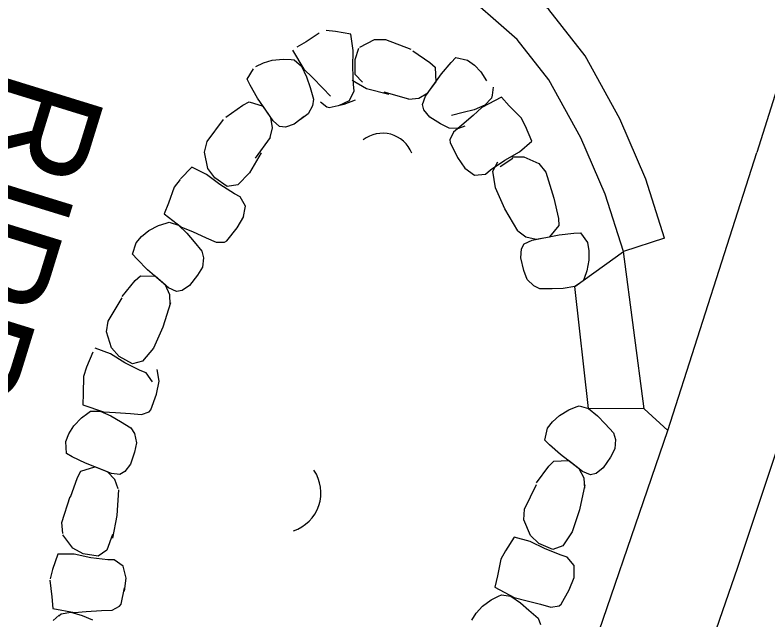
# Model space of a CAD drawing. Extents: x 588843 to 2552415, y 180129 to 269402.
# Drawn here: x 593724.28 to 593767.73, y 187428.3 to 187463.21 of the extents above; entities that cross this region are included whole.
import ezdxf

# ---------------------------------------------------------------- set-up
doc = ezdxf.new("R2010")
doc.units = 0
for name, color, linetype in [('E_DRN', 7, 'Continuous'), ('E_DRN_RipRap', 7, 'Continuous'), ('E_DRN_RipRap_Text', 7, 'Continuous'), ('E_DWY', 7, 'Continuous'), ('E_RDWY', 7, 'Continuous'), ('E_RDWY_Gravel', 7, 'Continuous')]:
    doc.layers.add(name, color=color, linetype=linetype)

# ---------------------------------------------------------------- blocks, each defined once
blk = doc.blocks.new('CULV2')
at = {"layer": 'E_DRN'}
blk.add_arc((19.68, 14.76), 24.6, 216.8699, 323.1301, dxfattribs=at)
blk = doc.blocks.new('RIPRT')
at = {"layer": 'E_DRN_RipRap_Text'}
blk.add_text('RIPRAP', height=12, dxfattribs=at).set_placement((-0.14, -3.591))

msp = doc.modelspace()

# ---------------------------------------------------------------- linework, layer by layer
at = {"layer": 'E_DRN_RipRap'}
for p, q in [((593741.833, 187462.159), (593741.071, 187461.668)), ((593742.766, 187462.263), (593742.232, 187462.31)), ((593743.664, 187462.107), (593742.766, 187462.263)), ((593743.8, 187461.169), (593743.664, 187462.107)), ((593744.177, 187461.351), (593745.032, 187461.793)), ((593745.032, 187461.793), (593745.657, 187461.809)), ((593745.657, 187461.809), (593747.122, 187461.236)), ((593741.071, 187461.668), (593740.543, 187461.362)), ((593743.91, 187460.653), (593744.123, 187461.294)), ((593740.299, 187461.187), (593740.947, 187460.095)), ((593743.763, 187460.198), (593743.8, 187461.169)), ((593747.226, 187461.15), (593748.215, 187460.477)), ((593738.175, 187460.241), (593738.608, 187460.456)), ((593738.608, 187460.456), (593739.125, 187460.608)), ((593739.125, 187460.608), (593739.744, 187460.671)), ((593739.744, 187460.671), (593740.207, 187460.64)), ((593740.207, 187460.64), (593740.389, 187460.618)), ((593740.389, 187460.618), (593740.817, 187460.256)), ((593743.914, 187459.786), (593743.91, 187460.653)), ((593748.215, 187460.477), (593748.517, 187460.198)), ((593748.897, 187459.826), (593749.446, 187460.472)), ((593749.446, 187460.472), (593749.715, 187460.753)), ((593749.715, 187460.753), (593750.398, 187460.616)), ((593750.398, 187460.616), (593750.786, 187460.327)), ((593737.675, 187459.509), (593738.037, 187460.103)), ((593740.817, 187460.256), (593741.105, 187459.65)), ((593740.947, 187460.095), (593741.437, 187459.614)), ((593743.802, 187459.204), (593743.763, 187460.198)), ((593748.517, 187460.198), (593748.567, 187459.345)), ((593750.786, 187460.327), (593751.156, 187459.934)), ((593737.846, 187459.159), (593737.675, 187459.509)), ((593741.105, 187459.65), (593741.304, 187459.034)), ((593741.437, 187459.614), (593742.043, 187458.99)), ((593744.325, 187459.341), (593743.914, 187459.786)), ((593747.968, 187458.522), (593748.897, 187459.826)), ((593751.156, 187459.934), (593751.493, 187459.41)), ((593738.265, 187458.423), (593737.846, 187459.159)), ((593744.568, 187458.961), (593743.728, 187459.44)), ((593743.85, 187458.839), (593743.802, 187459.204)), ((593748.109, 187458.717), (593748.567, 187459.345)), ((593741.304, 187459.034), (593741.511, 187458.362)), ((593742.043, 187458.99), (593742.478, 187458.536)), ((593743.581, 187458.271), (593743.85, 187458.839)), ((593745.855, 187458.628), (593744.568, 187458.961)), ((593747.004, 187458.353), (593745.58, 187458.761)), ((593747.574, 187458.414), (593748.109, 187458.717)), ((593751.868, 187459.048), (593751.811, 187458.588)), ((593739.171, 187457.101), (593738.265, 187458.423)), ((593741.511, 187458.362), (593741.452, 187457.977)), ((593741.903, 187458.212), (593742.268, 187457.909)), ((593742.962, 187457.997), (593743.581, 187458.271)), ((593743.273, 187458.074), (593743.928, 187458.321)), ((593747.004, 187458.353), (593747.574, 187458.414)), ((593747.787, 187458.056), (593747.968, 187458.522)), ((593752.352, 187458.463), (593751.225, 187457.881)), ((593751.779, 187458.407), (593751.393, 187458.001)), ((593751.811, 187458.588), (593751.779, 187458.407)), ((593752.799, 187457.976), (593752.352, 187458.463)), ((593736.449, 187457.31), (593737.419, 187458.006)), ((593737.419, 187458.006), (593737.785, 187458.194)), ((593737.785, 187458.194), (593738.603, 187457.947)), ((593739.036, 187457.301), (593738.603, 187457.947)), ((593741.452, 187457.977), (593741.2, 187457.503)), ((593742.268, 187457.909), (593742.41, 187457.884)), ((593742.41, 187457.884), (593743.273, 187458.074)), ((593747.873, 187457.733), (593747.787, 187458.056)), ((593751.225, 187457.881), (593750.716, 187457.419)), ((593751.393, 187458.001), (593750.771, 187457.749)), ((593753.49, 187457.281), (593752.799, 187457.976)), ((593740.962, 187457.365), (593740.377, 187456.915)), ((593741.2, 187457.503), (593740.755, 187457.177)), ((593748.208, 187457.325), (593747.873, 187457.733)), ((593750.145, 187457.587), (593749.461, 187457.419)), ((593750.716, 187457.419), (593750.058, 187456.851)), ((593750.771, 187457.749), (593750.145, 187457.587)), ((593735.36, 187455.911), (593736.302, 187457.177)), ((593739.137, 187456.695), (593739.036, 187457.301)), ((593739.546, 187456.772), (593739.171, 187457.101)), ((593740.377, 187456.915), (593739.878, 187456.741)), ((593748.832, 187456.93), (593748.208, 187457.325)), ((593749.324, 187456.68), (593748.832, 187456.93)), ((593753.745, 187456.79), (593753.49, 187457.281)), ((593738.998, 187456.139), (593739.137, 187456.695)), ((593739.878, 187456.741), (593739.546, 187456.772)), ((593749.862, 187456.669), (593749.324, 187456.68)), ((593750.058, 187456.851), (593749.58, 187456.443)), ((593750.233, 187456.79), (593749.862, 187456.669)), ((593754.107, 187455.924), (593753.745, 187456.79)), ((593738.998, 187456.139), (593738.127, 187454.943)), ((593749.58, 187456.443), (593749.376, 187456.007)), ((593735.209, 187455.302), (593735.36, 187455.911)), ((593749.376, 187456.007), (593749.389, 187455.854)), ((593749.389, 187455.854), (593749.809, 187454.997)), ((593753.386, 187455.309), (593754.107, 187455.924)), ((593735.408, 187454.357), (593735.209, 187455.302)), ((593738.48, 187455.26), (593737.816, 187454.102)), ((593752.54, 187454.829), (593753.386, 187455.309)), ((593749.809, 187454.997), (593750.229, 187454.366)), ((593751.717, 187454.271), (593752.54, 187454.829)), ((593751.857, 187454.204), (593752.138, 187454.748)), ((593752.273, 187454.48), (593753.008, 187454.942)), ((593752.956, 187455.034), (593753.636, 187455.034)), ((593753.636, 187455.034), (593754.515, 187454.635)), ((593734.472, 187454.429), (593733.822, 187453.752)), ((593735.322, 187454.011), (593734.472, 187454.429)), ((593735.81, 187453.81), (593735.408, 187454.357)), ((593750.229, 187454.366), (593750.803, 187453.97)), ((593754.515, 187454.635), (593754.916, 187454.153)), ((593736.1, 187453.426), (593735.322, 187454.011)), ((593737.816, 187454.102), (593737.131, 187453.417)), ((593750.803, 187453.97), (593751.434, 187454.036)), ((593751.434, 187454.036), (593751.717, 187454.271)), ((593752.004, 187453.246), (593751.857, 187454.204)), ((593754.916, 187454.153), (593755.378, 187452.645)), ((593733.798, 187453.722), (593733.462, 187453.282)), ((593736.526, 187453.32), (593735.81, 187453.81)), ((593736.939, 187452.893), (593736.1, 187453.426)), ((593733.462, 187453.282), (593733.129, 187452.36)), ((593737.131, 187453.417), (593736.526, 187453.32)), ((593752.544, 187452.026), (593752.004, 187453.246)), ((593737.268, 187452.726), (593736.939, 187452.893)), ((593737.579, 187452.173), (593737.268, 187452.726)), ((593755.382, 187452.642), (593755.638, 187451.474)), ((593733.129, 187452.36), (593732.879, 187451.748)), ((593737.444, 187451.489), (593737.579, 187452.173)), ((593732.879, 187451.748), (593733.887, 187450.977)), ((593753.305, 187450.757), (593752.544, 187452.026)), ((593732.997, 187451.205), (593733.174, 187451.253)), ((593733.174, 187451.253), (593733.706, 187451.077)), ((593737.099, 187450.926), (593737.49, 187451.576)), ((593755.638, 187451.474), (593755.665, 187451.064)), ((593732.004, 187450.771), (593732.556, 187451.061)), ((593732.556, 187451.061), (593732.997, 187451.205)), ((593733.706, 187451.077), (593734.2, 187450.622)), ((593733.887, 187450.977), (593734.521, 187450.714)), ((593736.503, 187450.18), (593737.099, 187450.926)), ((593755.665, 187451.064), (593755.116, 187450.411)), ((593731.259, 187450.074), (593731.581, 187450.436)), ((593731.581, 187450.436), (593732.004, 187450.771)), ((593734.2, 187450.622), (593734.614, 187450.125)), ((593734.521, 187450.714), (593735.316, 187450.361)), ((593753.298, 187450.764), (593753.754, 187450.417)), ((593753.754, 187450.417), (593754.351, 187450.27)), ((593754.114, 187450.225), (593755.686, 187450.533)), ((593754.351, 187450.27), (593755.116, 187450.411)), ((593755.686, 187450.533), (593756.528, 187450.625)), ((593756.528, 187450.625), (593756.918, 187450.644)), ((593756.918, 187450.644), (593757.32, 187450.076)), ((593731.064, 187449.406), (593731.259, 187450.074)), ((593734.614, 187450.125), (593735.057, 187449.578)), ((593735.316, 187450.361), (593735.889, 187450.102)), ((593735.889, 187450.102), (593736.37, 187450.104)), ((593736.37, 187450.104), (593736.503, 187450.18)), ((593753.504, 187449.718), (593753.663, 187450.01)), ((593753.663, 187450.01), (593754.114, 187450.225)), ((593757.32, 187450.076), (593757.403, 187449.6)), ((593735.057, 187449.578), (593735.145, 187449.198)), ((593753.466, 187449.191), (593753.504, 187449.718)), ((593757.403, 187449.6), (593757.402, 187449.06)), ((593731.321, 187449.113), (593731.064, 187449.406)), ((593731.917, 187448.511), (593731.321, 187449.113)), ((593735.145, 187449.198), (593735.088, 187448.663)), ((593753.648, 187448.476), (593753.466, 187449.191)), ((593735.088, 187448.663), (593734.797, 187448.195)), ((593757.402, 187449.06), (593757.286, 187448.449)), ((593733.136, 187447.472), (593731.917, 187448.511)), ((593753.834, 187447.956), (593753.648, 187448.476)), ((593757.286, 187448.449), (593757.125, 187448.013)), ((593730.453, 187446.961), (593731.209, 187447.888)), ((593731.209, 187447.888), (593731.514, 187448.164)), ((593731.514, 187448.164), (593732.367, 187448.14)), ((593732.954, 187447.629), (593732.367, 187448.14)), ((593734.797, 187448.195), (593734.349, 187447.607)), ((593754.217, 187447.579), (593753.834, 187447.956)), ((593757.053, 187447.845), (593756.584, 187447.538)), ((593757.125, 187448.013), (593757.053, 187447.845)), ((593733.21, 187447.07), (593732.954, 187447.629)), ((593733.585, 187447.251), (593733.136, 187447.472)), ((593734.349, 187447.607), (593733.913, 187447.309)), ((593754.57, 187447.413), (593754.217, 187447.579)), ((593755.274, 187447.42), (593754.57, 187447.413)), ((593755.921, 187447.435), (593755.274, 187447.42)), ((593756.584, 187447.538), (593755.921, 187447.435)), ((593733.221, 187446.497), (593733.21, 187447.07)), ((593733.913, 187447.309), (593733.585, 187447.251)), ((593729.642, 187445.548), (593730.461, 187446.898)), ((593733.251, 187446.608), (593732.809, 187445.195)), ((593729.549, 187444.928), (593729.642, 187445.548)), ((593732.809, 187445.195), (593732.258, 187443.979)), ((593729.836, 187444.006), (593729.549, 187444.928)), ((593729.783, 187443.653), (593728.897, 187443.988)), ((593730.288, 187443.499), (593729.836, 187444.006)), ((593732.258, 187443.979), (593731.64, 187443.232)), ((593728.76, 187443.747), (593728.397, 187442.881)), ((593730.612, 187443.144), (593729.783, 187443.653)), ((593731.047, 187443.078), (593730.288, 187443.499)), ((593731.498, 187442.692), (593730.612, 187443.144)), ((593731.64, 187443.232), (593731.047, 187443.078)), ((593728.397, 187442.881), (593728.225, 187442.355)), ((593731.841, 187442.557), (593731.498, 187442.692)), ((593732.591, 187442.073), (593732.47, 187442.759)), ((593728.225, 187442.355), (593728.215, 187441.375)), ((593732.203, 187442.036), (593731.841, 187442.557)), ((593732.435, 187441.33), (593732.591, 187442.073)), ((593728.215, 187441.375), (593728.18, 187440.715)), ((593732.119, 187440.43), (593732.435, 187441.33)), ((593728.18, 187440.715), (593729.386, 187440.319)), ((593732.019, 187440.314), (593732.119, 187440.43)), ((593755.706, 187440.101), (593756.238, 187440.423)), ((593756.238, 187440.423), (593756.67, 187440.593)), ((593756.67, 187440.593), (593756.843, 187440.652)), ((593756.843, 187440.652), (593757.384, 187440.507)), ((593757.384, 187440.507), (593757.902, 187440.082)), ((593727.677, 187439.504), (593728.102, 187439.96)), ((593728.102, 187439.96), (593728.471, 187440.242)), ((593728.471, 187440.242), (593728.622, 187440.345)), ((593728.622, 187440.345), (593729.183, 187440.354)), ((593729.183, 187440.354), (593729.799, 187440.087)), ((593729.386, 187440.319), (593730.072, 187440.28)), ((593729.799, 187440.087), (593730.353, 187439.755)), ((593730.072, 187440.28), (593730.939, 187440.209)), ((593730.939, 187440.209), (593731.565, 187440.154)), ((593731.565, 187440.154), (593732.019, 187440.314)), ((593755.303, 187439.741), (593755.706, 187440.101)), ((593757.902, 187440.082), (593758.344, 187439.611)), ((593730.353, 187439.755), (593730.952, 187439.385)), ((593755.004, 187439.361), (593755.303, 187439.741)), ((593758.344, 187439.611), (593758.818, 187439.091)), ((593727.388, 187439.048), (593727.677, 187439.504)), ((593730.952, 187439.385), (593731.161, 187439.055)), ((593754.849, 187438.682), (593755.004, 187439.361)), ((593758.818, 187439.091), (593758.928, 187438.717)), ((593727.204, 187438.601), (593727.388, 187439.048)), ((593731.161, 187439.055), (593731.283, 187438.531)), ((593755.122, 187438.405), (593754.849, 187438.682)), ((593758.928, 187438.717), (593758.903, 187438.18)), ((593727.24, 187437.905), (593727.204, 187438.601)), ((593731.283, 187438.531), (593731.163, 187437.993)), ((593755.751, 187437.84), (593755.122, 187438.405)), ((593727.579, 187437.714), (593727.24, 187437.905)), ((593731.163, 187437.993), (593730.934, 187437.29)), ((593757.027, 187436.874), (593755.751, 187437.84)), ((593758.903, 187438.18), (593758.64, 187437.695)), ((593728.34, 187437.342), (593727.579, 187437.714)), ((593755.082, 187437.175), (593755.37, 187437.47)), ((593755.37, 187437.47), (593756.222, 187437.496)), ((593756.836, 187437.021), (593756.222, 187437.496)), ((593758.64, 187437.695), (593758.228, 187437.082)), ((593728.074, 187436.882), (593728.887, 187437.14)), ((593729.834, 187436.762), (593728.34, 187437.342)), ((593729.609, 187436.851), (593728.887, 187437.14)), ((593730.934, 187437.29), (593730.621, 187436.865)), ((593754.383, 187436.205), (593755.082, 187437.175)), ((593757.124, 187436.478), (593756.836, 187437.021)), ((593758.228, 187437.082), (593757.811, 187436.758)), ((593727.469, 187435.396), (593727.877, 187436.52)), ((593727.877, 187436.52), (593728.074, 187436.882)), ((593730.035, 187436.408), (593729.609, 187436.851)), ((593730.33, 187436.703), (593729.834, 187436.762)), ((593730.621, 187436.865), (593730.33, 187436.703)), ((593757.487, 187436.681), (593757.027, 187436.874)), ((593757.169, 187435.907), (593757.124, 187436.478)), ((593757.811, 187436.758), (593757.487, 187436.681)), ((593730.235, 187435.87), (593730.035, 187436.408)), ((593753.682, 187434.701), (593754.37, 187436.122)), ((593757.172, 187436.097), (593756.864, 187434.648)), ((593730.238, 187435.807), (593730.144, 187434.329)), ((593726.982, 187433.921), (593727.458, 187435.427)), ((593730.144, 187434.329), (593729.896, 187433.017)), ((593753.647, 187434.074), (593753.682, 187434.701)), ((593756.864, 187434.648), (593756.429, 187433.386)), ((593727.039, 187433.296), (593726.982, 187433.921)), ((593754.019, 187433.183), (593753.647, 187434.074)), ((593727.615, 187432.439), (593727.031, 187433.208)), ((593729.901, 187433.241), (593729.575, 187432.327)), ((593753.087, 187433.078), (593752.575, 187432.291)), ((593754, 187432.827), (593753.087, 187433.078)), ((593754.515, 187432.721), (593754.019, 187433.183)), ((593756.429, 187433.386), (593755.884, 187432.583)), ((593754.871, 187432.399), (593754, 187432.827)), ((593755.309, 187432.374), (593754.515, 187432.721)), ((593755.884, 187432.583), (593755.309, 187432.374)), ((593728.213, 187432.117), (593727.615, 187432.439)), ((593729.575, 187432.327), (593729.07, 187431.981)), ((593752.575, 187432.291), (593752.313, 187431.804)), ((593755.794, 187432.032), (593754.871, 187432.399)), ((593726.739, 187432.103), (593726.442, 187431.213)), ((593727.687, 187432.09), (593726.739, 187432.103)), ((593728.64, 187431.894), (593727.687, 187432.09)), ((593729.07, 187431.981), (593728.213, 187432.117)), ((593729.626, 187431.772), (593728.64, 187431.894)), ((593729.995, 187431.762), (593729.626, 187431.772)), ((593730.513, 187431.396), (593729.995, 187431.762)), ((593752.313, 187431.804), (593752.128, 187430.841)), ((593756.147, 187431.931), (593755.794, 187432.032)), ((593756.556, 187431.446), (593756.147, 187431.931)), ((593730.684, 187430.72), (593730.513, 187431.396)), ((593756.551, 187430.749), (593756.556, 187431.446)), ((593726.442, 187431.213), (593726.31, 187430.676)), ((593752.128, 187430.841), (593751.976, 187430.198)), ((593726.279, 187430.6), (593726.4, 187429.628)), ((593730.585, 187429.968), (593730.684, 187430.72)), ((593756.266, 187430.046), (593756.551, 187430.749)), ((593730.395, 187429.219), (593730.588, 187430.152)), ((593751.976, 187430.198), (593753.09, 187429.594)), ((593755.795, 187429.217), (593756.266, 187430.046)), ((593726.4, 187429.628), (593726.454, 187428.97)), ((593751.765, 187429.468), (593752.177, 187429.68)), ((593752.177, 187429.68), (593752.344, 187429.755)), ((593752.344, 187429.755), (593752.897, 187429.665)), ((593752.897, 187429.665), (593753.454, 187429.292)), ((593753.09, 187429.594), (593753.757, 187429.433)), ((593729.884, 187428.87), (593730.312, 187429.09)), ((593730.312, 187429.09), (593730.395, 187429.219)), ((593750.9, 187428.699), (593751.265, 187429.096)), ((593751.265, 187429.096), (593751.765, 187429.468)), ((593753.454, 187429.292), (593753.939, 187428.866)), ((593753.757, 187429.433), (593754.596, 187429.209)), ((593754.596, 187429.209), (593755.201, 187429.043)), ((593755.201, 187429.043), (593755.675, 187429.12)), ((593755.675, 187429.12), (593755.795, 187429.217)), ((593726.454, 187428.97), (593727.702, 187428.74)), ((593726.806, 187428.541), (593726.942, 187428.663)), ((593726.942, 187428.663), (593727.496, 187428.748)), ((593727.496, 187428.748), (593728.142, 187428.567)), ((593727.702, 187428.74), (593728.387, 187428.794)), ((593728.387, 187428.794), (593729.256, 187428.841)), ((593729.256, 187428.841), (593729.884, 187428.87)), ((593750.639, 187428.292), (593750.9, 187428.699)), ((593753.939, 187428.866), (593754.461, 187428.396)), ((593726.467, 187428.275), (593726.815, 187428.583)), ((593728.142, 187428.567), (593728.737, 187428.312)), ((593754.461, 187428.396), (593754.608, 187428.034))]:
    msp.add_line(p, q, dxfattribs=at)
at = {"layer": 'E_DWY'}
for points in [[(593761.769, 187450.328), (593760.683, 187453.748), (593759.178, 187457.229), (593757.18, 187460.849), (593755.079, 187463.529), (593751.313, 187466.836), (593748.288, 187469.077), (593745.219, 187471.336)], [(593759.387, 187449.571), (593758.339, 187452.872), (593756.931, 187456.126), (593755.089, 187459.465), (593753.255, 187461.804), (593749.742, 187464.889), (593746.803, 187467.066), (593743.737, 187469.323)], [(593761.769, 187450.328), (593759.387, 187449.571)], [(593761.947, 187439.233), (593760.593, 187440.489), (593759.387, 187449.571)]]:
    msp.add_lwpolyline(points, dxfattribs=at)
at = {"layer": 'E_RDWY'}
for points in [[(593737.058, 187352.064), (593743.325, 187368.066), (593747.918, 187380.582), (593753.45, 187395.544), (593760.878, 187416.553), (593765.996, 187431.343), (593770.909, 187446.085), (593775.684, 187461.804), (593781.235, 187481.023), (593785.359, 187496.137), (593789.058, 187510.387), (593793.057, 187527.247), (593799.688, 187557.45), (593803.895, 187577.564), (593807.353, 187595.818), (593810.67, 187613.331), (593813.896, 187631.486), (593816.985, 187649.182), (593819.558, 187665.117), (593821.859, 187680.082), (593824.297, 187697.173), (593826.427, 187712.705)], [(593760.593, 187440.489), (593757.384, 187440.507), (593756.584, 187447.538), (593759.387, 187449.571)]]:
    msp.add_lwpolyline(points, dxfattribs=at)
at = {"layer": 'E_RDWY_Gravel'}
for points in [[(593790.252, 187537.56), (593786.338, 187524.967), (593780.767, 187501.644), (593774.757, 187479.528), (593767.086, 187455.279)], [(593740.868, 187379.16), (593748.885, 187401.698), (593756.583, 187423.575), (593761.947, 187439.233), (593767.086, 187455.279)]]:
    msp.add_lwpolyline(points, dxfattribs=at)

# ---------------------------------------------------------------- block references
at = {"layer": 'E_DRN'}
for p, xscale, yscale, rotation in [((593747.175, 187455.249), 0.07386608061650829, 0.0738660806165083, 165.01166985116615), ((593740.339, 187433.442), 0.09405030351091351, 0.09405030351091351, 71.30324172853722)]:
    msp.add_blockref('CULV2', p, dxfattribs=dict(at, xscale=xscale, yscale=yscale, rotation=rotation))
at = {"layer": 'E_DRN_RipRap_Text', "xscale": 0.49999999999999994, "yscale": 0.5000000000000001, "rotation": -107.15171794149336}
msp.add_blockref('RIPRT', (593725.499, 187459.662), dxfattribs=at)

doc.saveas('drawing.dxf')
